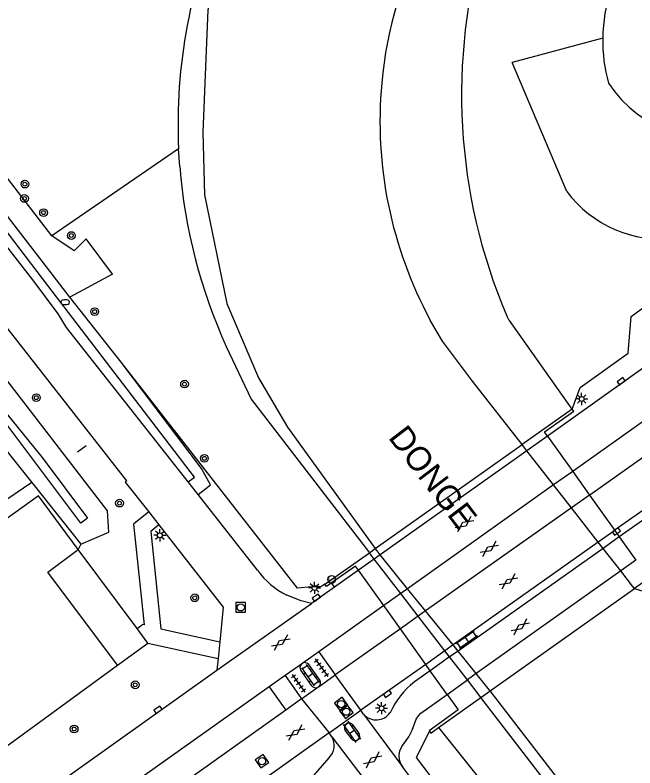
# Model space of a CAD drawing. Extents: x 124000 to 128010, y 398999 to 403000.
# Drawn here: x 126683.4 to 126747.5, y 400536.4 to 400614.4 of the extents above; entities that cross this region are included whole.
import ezdxf

# ---------------------------------------------------------------- set-up
doc = ezdxf.new("R2010")
doc.units = 0
for name, color, linetype in [('gg-afsc-draadraster', 7, 'Continuous'), ('gg-afsc-erfafscheiding', 7, 'Continuous'), ('gg-afsc-faunaraster', 7, 'Continuous'), ('gg-afsc-hekwerk', 7, 'Continuous'), ('gg-anno-naam water', 7, 'Continuous'), ('gg-knt-BGT kruinlijn', 7, 'Continuous'), ('gg-knt-bovenkant onderkant talud', 7, 'Continuous'), ('gg-knt-verharding', 7, 'Continuous'), ('gg-knt-verharding niveau 01', 7, 'Continuous'), ('gg-knt-verharding nz', 7, 'Continuous'), ('gg-kntw-bovenkant insteek waterloop', 7, 'Continuous'), ('gg-kntw-waterlijn', 7, 'Continuous'), ('gg-kwrk-kunstwerk niveau 01', 7, 'Continuous'), ('gt-grn-groengrens', 7, 'Continuous'), ('gt-grn-groengrens NZ', 7, 'Continuous'), ('gt-grn-weggrens', 7, 'Continuous'), ('gt-knt-waarschuwingshek', 7, 'Continuous'), ('gt-symb-boom', 7, 'Continuous'), ('gt-symb-brandkraan', 7, 'Continuous'), ('gt-symb-gesloten verharding', 7, 'Continuous'), ('gt-symb-hoogtemerk', 7, 'Continuous'), ('gt-symb-klinker verharding', 7, 'Continuous'), ('gt-symb-kolk', 7, 'Continuous'), ('gt-symb-lichtmast', 7, 'Continuous'), ('gt-symb-rioolschacht', 7, 'Continuous'), ('gt-symb-tegel verharding', 7, 'Continuous')]:
    doc.layers.add(name, color=color, linetype=linetype)

# ---------------------------------------------------------------- blocks, each defined once
blk = doc.blocks.new('gt0-GESVH1')
at = {"layer": 'gt-symb-gesloten verharding'}
for p, q in [((-0.992, -0.261), (0.008, 0.239)), ((0.008, -0.261), (-0.992, 0.239)), ((0.008, 0.239), (1.008, -0.261)), ((1.008, 0.239), (0.008, -0.261))]:
    blk.add_line(p, q, dxfattribs=at)
blk = doc.blocks.new('gt0-LMAST')
at = {"layer": 'gt-symb-lichtmast'}
for p, q in [((-0.182, 0.173), (-0.447, 0.438)), ((-0.005, 0.246), (-0.005, 0.621)), ((0.172, 0.173), (0.437, 0.438)), ((-0.255, -0.004), (-0.63, -0.004)), ((-0.182, -0.181), (-0.447, -0.446)), ((-0.005, -0.254), (-0.005, -0.629)), ((0.437, -0.446), (0.172, -0.181)), ((0.245, -0.004), (0.62, -0.004))]:
    blk.add_line(p, q, dxfattribs=at)
blk.add_circle((-0.005, -0.004), 0.25, dxfattribs=at)
blk = doc.blocks.new('gt0-KOLK')
at = {"layer": 'gt-symb-kolk'}
blk.add_lwpolyline([(0, 0), (0.375, 0), (0.375, 0.4), (-0.375, 0.4), (-0.375, 0), (0, 0)], dxfattribs=at)
blk = doc.blocks.new('gt0-RS')
at = {"layer": 'gt-symb-rioolschacht'}
blk.add_lwpolyline([(-0.5, -0.5), (0.5, -0.5), (0.5, 0.5), (-0.5, 0.5)], close=True, dxfattribs=at)
blk.add_circle((0, 0), 0.375, dxfattribs=at)
blk = doc.blocks.new('gt0-KL1')
at = {"layer": 'gt-symb-klinker verharding'}
for p, q in [((-1.15, 0.3), (1.15, 0.3)), ((-1, -0.3), (-1, 0.3)), ((-0.5, 0.3), (-0.5, 0.45)), ((0, -0.3), (0, 0.3)), ((0.5, 0.3), (0.5, 0.45)), ((1, -0.3), (1, 0.3)), ((-1.15, -0.3), (1.15, -0.3)), ((-0.5, -0.45), (-0.5, -0.3)), ((0.5, -0.45), (0.5, -0.3))]:
    blk.add_line(p, q, dxfattribs=at)
blk = doc.blocks.new('gt0-TEG1')
at = {"layer": 'gt-symb-tegel verharding'}
for p, q in [((-1.125, 0), (1.125, 0)), ((-0.9, -0.25), (-0.9, 0.25)), ((-0.45, -0.25), (-0.45, 0.25)), ((0, -0.25), (0, 0.25)), ((0.45, -0.25), (0.45, 0.25)), ((0.9, -0.25), (0.9, 0.25))]:
    blk.add_line(p, q, dxfattribs=at)
blk = doc.blocks.new('gt0-BOOM')
at = {"layer": 'gt-symb-boom'}
for radius in [0.4, 0.2]:
    blk.add_circle((0, 0), radius, dxfattribs=at)
blk = doc.blocks.new('gt0-BR')
at = {"layer": 'gt-symb-brandkraan'}
for centre, radius, start, end in [((-0.244, 0), 0.206, 107.56694, 252.43307), ((0.599, -2.664), 3, 106.89205, 107.56694), ((0, -0.691), 0.938, 73.10799, 106.89205), ((-0.599, -2.664), 3, 72.43309, 73.10799), ((0.244, 0), 0.206, 287.56695, 72.43309), ((0.599, 2.664), 3, 252.43307, 253.10797), ((0, 0.691), 0.938, 253.10797, 286.89206), ((-0.599, 2.664), 3, 286.89206, 287.56695)]:
    blk.add_arc(centre, radius, start, end, dxfattribs=at)
blk = doc.blocks.new('gt0-HMERK')
at = {"layer": 'gt-symb-hoogtemerk'}
blk.add_circle((0, 0), 0.4, dxfattribs=at)
blk.add_text('N.A.P', height=0.2, dxfattribs=at).set_placement((-0.354, -0.1))

msp = doc.modelspace()

# ---------------------------------------------------------------- linework, layer by layer
at = {"layer": 'gg-afsc-draadraster'}
msp.add_line((126727.217, 400540.615), (126735.362, 400530.418), dxfattribs=at)
at = {"layer": 'gg-afsc-erfafscheiding'}
msp.add_line((126700.289, 400600.559), (126687.164, 400591.55), dxfattribs=at)
at = {"layer": 'gg-afsc-faunaraster'}
for p, q in [((126693.445, 400587.568), (126690.72, 400591.247)), ((126672.804, 400531.656), (126693.978, 400547.067))]:
    msp.add_line(p, q, dxfattribs=at)
for points in [[(126741.024, 400573.584), (126741.873, 400575.847), (126746.852, 400579.381), (126747.164, 400583.205), (126750.486, 400585.642), (126755.604, 400585.536), (126766.935, 400593.999), (126779.709, 400602.241), (126792.837, 400609.694), (126807.314, 400616.234), (126820.972, 400621.764), (126829.07, 400625.685), (126838.829, 400629.437)], [(126689.894, 400559.051), (126685.767, 400564.594), (126661.94, 400547.442), (126672.804, 400531.656)]]:
    msp.add_lwpolyline(points, dxfattribs=at)
at = {"layer": 'gg-afsc-hekwerk'}
for p, q in [((126695.991, 400550.863), (126689.894, 400559.051)), ((126697.116, 400549.351), (126695.991, 400550.863)), ((126693.978, 400547.067), (126697.116, 400549.351))]:
    msp.add_line(p, q, dxfattribs=at)
at = {"layer": 'gg-knt-BGT kruinlijn'}
msp.add_line((126740.479, 400596.155), (126734.827, 400609.521), dxfattribs=at)
msp.add_arc((126750.377, 400603.528), 12.343, 216.68234, 276.29633, dxfattribs=at)
at = {"layer": 'gg-knt-bovenkant onderkant talud'}
msp.add_line((126744.203, 400612.014), (126734.827, 400609.521), dxfattribs=at)
at = {"layer": 'gg-knt-verharding'}
for p, q in [((126689.042, 400585.19), (126669.826, 400610.091)), ((126685.201, 400586.988), (126669.552, 400606.972)), ((126694.924, 400566.148), (126671.739, 400595.785)), ((126742.877, 400564.71), (126775.679, 400588.04)), ((126780.549, 400585.939), (126745.508, 400561.074)), ((126694.358, 400578.457), (126689.042, 400585.19)), ((126738.586, 400570.868), (126738.489, 400570.799)), ((126741.146, 400567.176), (126741.094, 400567.139)), ((126702.313, 400564.763), (126701.294, 400566.062)), ((126708.47, 400556.912), (126702.313, 400564.763)), ((126742.877, 400564.71), (126742.84, 400564.684)), ((126697.197, 400562.949), (126698.232, 400561.621)), ((126745.508, 400561.074), (126745.442, 400561.027)), ((126718.926, 400556.914), (126716.428, 400555.148)), ((126716.094, 400555.563), (126716.428, 400555.148)), ((126716.428, 400555.148), (126714.043, 400553.454)), ((126704.254, 400546.537), (126714.043, 400553.454)), ((126721.539, 400553.24), (126714.8, 400548.449)), ((126695.991, 400550.863), (126696.546, 400551.276)), ((126723.254, 400550.828), (126716.511, 400546.058)), ((126697.116, 400549.351), (126704.373, 400547.758)), ((126704.542, 400549.491), (126704.373, 400547.758)), ((126714.8, 400548.449), (126713.139, 400547.279)), ((126714.8, 400548.449), (126716.511, 400546.058)), ((126704.373, 400547.758), (126704.254, 400546.537)), ((126713.003, 400547.183), (126711.318, 400545.997)), ((126713.139, 400547.279), (126713.003, 400547.183)), ((126714.934, 400545.473), (126713.761, 400547.133)), ((126725.872, 400547.146), (126719.172, 400542.391)), ((126711.318, 400545.997), (126709.655, 400544.817)), ((126711.318, 400545.997), (126713.025, 400543.566)), ((126714.074, 400544.937), (126712.94, 400546.534)), ((126714.851, 400544.871), (126716.511, 400546.058)), ((126726.34, 400546.487), (126724.701, 400545.326)), ((126709.655, 400544.817), (126646.511, 400500)), ((126709.655, 400544.817), (126711.39, 400542.405)), ((126713.025, 400543.566), (126714.71, 400544.771)), ((126714.71, 400544.771), (126714.851, 400544.871)), ((126713.025, 400543.566), (126711.39, 400542.405)), ((126711.39, 400542.405), (126651.674, 400500)), ((126719.431, 400541.981), (126719.172, 400542.391)), ((126715.869, 400540.055), (126659.492, 400500)), ((126716.168, 400539.653), (126715.869, 400540.055)), ((126708.158, 400528.623), (126715.87, 400537.46)), ((126736.338, 400519.55), (126723.502, 400536.497))]:
    msp.add_line(p, q, dxfattribs=at)
for points in [[(126701.294, 400566.062), (126701.939, 400566.557), (126686.732, 400586.389), (126669.725, 400608.715)], [(126826.695, 400601.215), (126820.184, 400599.528), (126813.136, 400597.627), (126804.223, 400594.791), (126795.726, 400591.518), (126787.949, 400587.896), (126780.311, 400583.597), (126773.177, 400579.106), (126766.168, 400574.494), (126758.376, 400569.205), (126750.389, 400563.506), (126745.922, 400560.354)], [(126772.281, 400594.797), (126770.523, 400593.612), (126738.586, 400570.868)], [(126778.612, 400593.639), (126776.061, 400591.949), (126773.557, 400590.19), (126741.146, 400567.176)], [(126701.294, 400566.062), (126688.681, 400582.064), (126687.835, 400583.467), (126685.201, 400586.988)], [(126702.313, 400564.763), (126703.576, 400565.765), (126702.665, 400567.45), (126694.358, 400578.457)], [(126694.924, 400566.148), (126694.763, 400566.022), (126697.197, 400562.949)], [(126697.197, 400562.949), (126695.61, 400561.671), (126696.708, 400551.24), (126696.546, 400551.276)], [(126698.232, 400561.621), (126697.41, 400560.925), (126698.462, 400550.848), (126704.542, 400549.491)], [(126698.232, 400561.621), (126704.892, 400553.078), (126704.542, 400549.491)], [(126693.978, 400547.067), (126686.737, 400556.701), (126689.894, 400559.051)], [(126714.043, 400553.454), (126712.981, 400553.722), (126711.513, 400554.333)], [(126638.785, 400500), (126668.146, 400520.835), (126704.254, 400546.537)], [(126723.502, 400536.497), (126723.29, 400536.855), (126723.17, 400537.253), (126723.135, 400537.731), (126723.207, 400538.204), (126723.413, 400538.642), (126724.113, 400539.636), (126724.475, 400540.319), (126724.895, 400541.461), (126725.136, 400541.833), (126725.365, 400542.078), (126728.084, 400544.035)], [(126726.266, 400540.213), (126724.894, 400537.514), (126732.487, 400527.478)]]:
    msp.add_lwpolyline(points, dxfattribs=at)
for centre, radius, start, end in [((126714.626, 400561.091), 7.44, 214.1693, 245.26689), ((126713.357, 400546.821), 0.506, 134.33354, 214.57752), ((126713.36, 400546.822), 0.508, 37.82002, 115.76056), ((126714.487, 400545.228), 0.51, 315.55267, 28.74714), ((126729.999, 400538.583), 8.575, 128.1583, 155.4509), ((126714.489, 400545.227), 0.507, 214.93627, 295.80731), ((126720.749, 400543.17), 1.775, 222.04864, 324.77406), ((126714.589, 400538.751), 1.819, 314.78211, 29.7412)]:
    msp.add_arc(centre, radius, start, end, dxfattribs=at)
at = {"layer": 'gg-knt-verharding niveau 01'}
for p, q in [((126738.489, 400570.799), (126736.347, 400569.279)), ((126736.347, 400569.279), (126721.166, 400558.505)), ((126741.094, 400567.139), (126739.117, 400565.733)), ((126739.117, 400565.733), (126724.004, 400554.992)), ((126742.84, 400564.684), (126740.97, 400563.361)), ((126740.97, 400563.361), (126725.871, 400552.68)), ((126745.442, 400561.027), (126743.738, 400559.818)), ((126745.922, 400560.354), (126744.246, 400559.168)), ((126743.738, 400559.818), (126728.713, 400549.161)), ((126721.166, 400558.505), (126720.544, 400558.063)), ((126744.246, 400559.168), (126729.223, 400548.529)), ((126720.544, 400558.063), (126718.926, 400556.914)), ((126747.634, 400557.948), (126746.069, 400556.834)), ((126746.069, 400556.834), (126731.112, 400546.19)), ((126724.004, 400554.992), (126723.295, 400554.488)), ((126723.295, 400554.488), (126721.539, 400553.24)), ((126725.871, 400552.68), (126725.104, 400552.137)), ((126725.104, 400552.137), (126723.254, 400550.828)), ((126728.713, 400549.161), (126727.86, 400548.556)), ((126727.86, 400548.556), (126725.872, 400547.146)), ((126729.223, 400548.529), (126728.355, 400547.914)), ((126728.355, 400547.914), (126726.34, 400546.487)), ((126731.112, 400546.19), (126730.188, 400545.532)), ((126728.084, 400544.035), (126730.188, 400545.532))]:
    msp.add_line(p, q, dxfattribs=at)
at = {"layer": 'gg-knt-verharding nz'}
for p, q in [((126719.172, 400542.391), (126716.511, 400546.058)), ((126713.025, 400543.566), (126715.869, 400540.055)), ((126715.869, 400540.055), (126719.172, 400542.391)), ((126718.95, 400540.052), (126718.369, 400540.842)), ((126717.531, 400540.269), (126718.142, 400539.455))]:
    msp.add_line(p, q, dxfattribs=at)
for centre, radius, start, end in [((126717.954, 400540.549), 0.508, 35.26254, 213.46383), ((126718.542, 400539.759), 0.502, 217.27458, 35.64394)]:
    msp.add_arc(centre, radius, start, end, dxfattribs=at)
at = {"layer": 'gg-kntw-bovenkant insteek waterloop'}
for p, q in [((126700.403, 400598.733), (126700.289, 400600.559)), ((126741.024, 400573.584), (126734.554, 400582.759)), ((126681.963, 400569.929), (126685.077, 400566.002)), ((126685.077, 400566.002), (126690.16, 400559.594)), ((126720.225, 400558.477), (126720.04, 400558.718)), ((126720.544, 400558.063), (126720.225, 400558.477)), ((126723.295, 400554.488), (126720.544, 400558.063)), ((126725.104, 400552.137), (126723.295, 400554.488)), ((126727.86, 400548.556), (126725.104, 400552.137)), ((126728.355, 400547.914), (126727.86, 400548.556)), ((126730.188, 400545.532), (126728.355, 400547.914)), ((126731.395, 400543.964), (126730.188, 400545.532)), ((126731.584, 400543.718), (126731.395, 400543.964)), ((126739.943, 400532.856), (126731.584, 400543.718))]:
    msp.add_line(p, q, dxfattribs=at)
for points in [[(126690.16, 400559.594), (126693.064, 400560.837), (126692.93, 400563.055), (126668.633, 400594.595), (126667.146, 400594.87), (126664.722, 400593.305), (126664.416, 400591.64)], [(126705.23, 400580.09), (126707.81, 400574.61), (126720.04, 400558.718)]]:
    msp.add_lwpolyline(points, dxfattribs=at)
for centre, radius, start, end in [((126755.743, 400603.114), 55.513, 156.14388, 182.63812), ((126788.005, 400606.17), 58.417, 163.47418, 203.03323), ((126761.005, 400611.792), 16.803, 144.04458, 179.24244), ((126761.014, 400611.796), 16.813, 179.2562, 195.25505), ((126755.461, 400614.378), 12.762, 213.29844, 290.80016), ((126755.739, 400603.114), 55.509, 184.52681, 204.50541), ((126737.03, 400584.501), 3.028, 203.08568, 215.12866)]:
    msp.add_arc(centre, radius, start, end, dxfattribs=at)
at = {"layer": 'gg-kntw-waterlijn'}
for p, q in [((126736.025, 400569.691), (126735.848, 400569.917)), ((126736.347, 400569.279), (126736.025, 400569.691)), ((126739.117, 400565.733), (126736.347, 400569.279)), ((126740.97, 400563.361), (126739.117, 400565.733)), ((126743.738, 400559.818), (126740.97, 400563.361)), ((126744.246, 400559.168), (126743.738, 400559.818)), ((126720.838, 400558.912), (126720.647, 400559.148)), ((126721.166, 400558.505), (126720.838, 400558.912)), ((126724.004, 400554.992), (126721.166, 400558.505)), ((126746.069, 400556.834), (126744.246, 400559.168)), ((126747.296, 400555.265), (126746.069, 400556.834)), ((126725.871, 400552.68), (126724.004, 400554.992)), ((126747.49, 400555.017), (126747.296, 400555.265)), ((126728.713, 400549.161), (126725.871, 400552.68)), ((126729.223, 400548.529), (126728.713, 400549.161)), ((126731.112, 400546.19), (126729.223, 400548.529)), ((126732.358, 400544.648), (126731.112, 400546.19)), ((126732.553, 400544.406), (126732.358, 400544.648)), ((126740.113, 400534.61), (126732.553, 400544.406))]:
    msp.add_line(p, q, dxfattribs=at)
for points in [[(126738.049, 400686.999), (126736.736, 400684.51), (126734.885, 400680.986), (126713.457, 400640.58), (126705.401, 400622.506), (126703.32, 400614.973), (126702.788, 400602.292), (126702.975, 400595.785), (126705.267, 400584.54), (126708.563, 400576.831), (126711.567, 400571.74), (126720.647, 400559.148)], [(126735.848, 400569.917), (126730.72, 400576.48), (126727.6, 400580.65), (126726.955, 400581.729), (126726.342, 400582.825)], [(126680.579, 400575.523), (126682.163, 400573.527), (126686.153, 400568.596), (126690.863, 400562.291), (126690.157, 400561.763), (126682.093, 400572.559), (126679.949, 400574.602)], [(126747.49, 400555.017), (126755.656, 400552.496), (126760.445, 400550.19)]]:
    msp.add_lwpolyline(points, dxfattribs=at)
for centre, radius, start, end in [((126764.438, 400603.415), 43.3, 152.26333, 174.76816), ((126764.447, 400603.41), 43.309, 174.76315, 208.37891)]:
    msp.add_arc(centre, radius, start, end, dxfattribs=at)
at = {"layer": 'gg-kwrk-kunstwerk niveau 01'}
for p, q in [((126741.024, 400573.584), (126735.848, 400569.917)), ((126738.186, 400571.225), (126741.202, 400573.378)), ((126741.202, 400573.378), (126741.024, 400573.584)), ((126738.489, 400570.799), (126738.186, 400571.225)), ((126738.489, 400570.799), (126741.094, 400567.139)), ((126720.647, 400559.148), (126735.848, 400569.917)), ((126741.094, 400567.139), (126742.84, 400564.684)), ((126742.84, 400564.684), (126745.442, 400561.027)), ((126745.442, 400561.027), (126745.922, 400560.354)), ((126745.922, 400560.354), (126747.634, 400557.948)), ((126715.418, 400555.443), (126720.04, 400558.718)), ((126720.04, 400558.718), (126720.647, 400559.148)), ((126751.336, 400557.748), (126747.49, 400555.017)), ((126718.623, 400557.34), (126716.094, 400555.563)), ((126718.926, 400556.914), (126718.623, 400557.34)), ((126721.539, 400553.24), (126718.926, 400556.914)), ((126732.553, 400544.406), (126747.49, 400555.017)), ((126723.254, 400550.828), (126721.539, 400553.24)), ((126725.872, 400547.146), (126723.254, 400550.828)), ((126726.34, 400546.487), (126725.872, 400547.146)), ((126728.084, 400544.035), (126726.34, 400546.487)), ((126731.584, 400543.718), (126732.553, 400544.406)), ((126727.217, 400540.615), (126731.584, 400543.718)), ((126728.084, 400544.035), (126729.229, 400542.425))]:
    msp.add_line(p, q, dxfattribs=at)
for points in [[(126716.094, 400555.563), (126715.594, 400555.211), (126715.418, 400555.443)], [(126729.229, 400542.425), (126726.226, 400540.267), (126726.266, 400540.213)], [(126726.266, 400540.213), (126726.398, 400540.034), (126727.217, 400540.615)]]:
    msp.add_lwpolyline(points, dxfattribs=at)
at = {"layer": 'gt-grn-groengrens'}
for p, q in [((126693.445, 400587.568), (126689.042, 400585.19)), ((126712.595, 400555.031), (126694.358, 400578.457)), ((126685.077, 400566.002), (126505.579, 400443.402))]:
    msp.add_line(p, q, dxfattribs=at)
for points in [[(126687.164, 400591.55), (126681.613, 400598.729), (126670.855, 400612.928)], [(126690.72, 400591.247), (126689.473, 400590.007), (126687.164, 400591.55)], [(126715.418, 400555.443), (126715.032, 400555.167), (126714.1, 400555.176), (126712.595, 400555.031)]]:
    msp.add_lwpolyline(points, dxfattribs=at)
at = {"layer": 'gt-grn-groengrens NZ'}
msp.add_line((126690.16, 400559.594), (126689.894, 400559.051), dxfattribs=at)
at = {"layer": 'gt-grn-weggrens'}
for p, q in [((126719.431, 400541.981), (126723.502, 400536.497)), ((126716.168, 400539.653), (126720.28, 400534.234))]:
    msp.add_line(p, q, dxfattribs=at)
at = {"layer": 'gt-knt-waarschuwingshek'}
msp.add_line((126690.705, 400569.806), (126689.834, 400569.142), dxfattribs=at)

# ---------------------------------------------------------------- block references
at = {"layer": 'gt-symb-boom'}
for p in [(126684.374, 400596.904), (126684.332, 400595.419), (126686.305, 400593.951), (126689.178, 400591.578), (126691.595, 400583.692), (126700.905, 400576.186), (126685.554, 400574.783), (126702.961, 400568.49), (126694.171, 400563.855), (126701.961, 400554.046), (126695.796, 400545.032), (126689.472, 400540.451)]:
    msp.add_blockref('gt0-BOOM', p, dxfattribs=at)
at = {"layer": 'gt-symb-brandkraan'}
msp.add_blockref('gt0-BR', (126688.547, 400584.672), dxfattribs=at)
at = {"layer": 'gt-symb-gesloten verharding'}
for p, rotation in [((126729.869, 400561.687), 35.39110750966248), ((126732.449, 400559.116), 35.59763150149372), ((126734.434, 400555.755), 35.391107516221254), ((126735.696, 400551.035), -141.90391462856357), ((126710.865, 400549.416), 35.39110751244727), ((126712.375, 400540.1), 35.39110751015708), ((126720.394, 400537.256), -141.90391463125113)]:
    msp.add_blockref('gt0-GESVH1', p, dxfattribs=dict(at, rotation=rotation))
at = {"layer": 'gt-symb-hoogtemerk'}
msp.add_blockref('gt0-HMERK', (126716.128, 400555.946), dxfattribs=at)
at = {"layer": 'gt-symb-klinker verharding'}
for p, rotation in [((126730.123, 400549.687), -144.68878655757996), ((126713.92, 400546.034), -54.76864261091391), ((126718.23, 400540.158), -54.76864261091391)]:
    msp.add_blockref('gt0-KL1', p, dxfattribs=dict(at, rotation=rotation))
at = {"layer": 'gt-symb-kolk'}
for p, rotation in [((126746.231, 400576.316), 35.47103932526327), ((126745.508, 400561.074), -144.56219853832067), ((126714.669, 400553.893), 35.391107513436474), ((126721.803, 400544.26), -144.60889248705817), ((126698.268, 400542.286), 35.39110751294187)]:
    msp.add_blockref('gt0-KOLK', p, dxfattribs=dict(at, rotation=rotation))
at = {"layer": 'gt-symb-lichtmast'}
for p in [(126742.028, 400574.649), (126698.347, 400560.523), (126714.37, 400555.072), (126721.311, 400542.604)]:
    msp.add_blockref('gt0-LMAST', p, dxfattribs=at)
at = {"layer": 'gt-symb-rioolschacht'}
msp.add_blockref('gt0-RS', (126706.722, 400553.055), dxfattribs=at)
for p, rotation in [((126717.122, 400543.036), -143.989474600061), ((126717.651, 400542.246), -142.5571636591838), ((126708.927, 400537.124), 34.61180636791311)]:
    msp.add_blockref('gt0-RS', p, dxfattribs=dict(at, rotation=rotation))
at = {"layer": 'gt-symb-tegel verharding'}
for p, rotation in [((126715.074, 400546.802), -54.402368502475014), ((126712.708, 400545.194), -54.40236850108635)]:
    msp.add_blockref('gt0-TEG1', p, dxfattribs=dict(at, rotation=rotation))

# ---------------------------------------------------------------- texts
at = {"layer": 'gg-anno-naam water'}
msp.add_text('DONGE', height=2.5, rotation=307.36253, dxfattribs=at).set_placement((126721.928, 400570.644))

doc.saveas('drawing.dxf')
